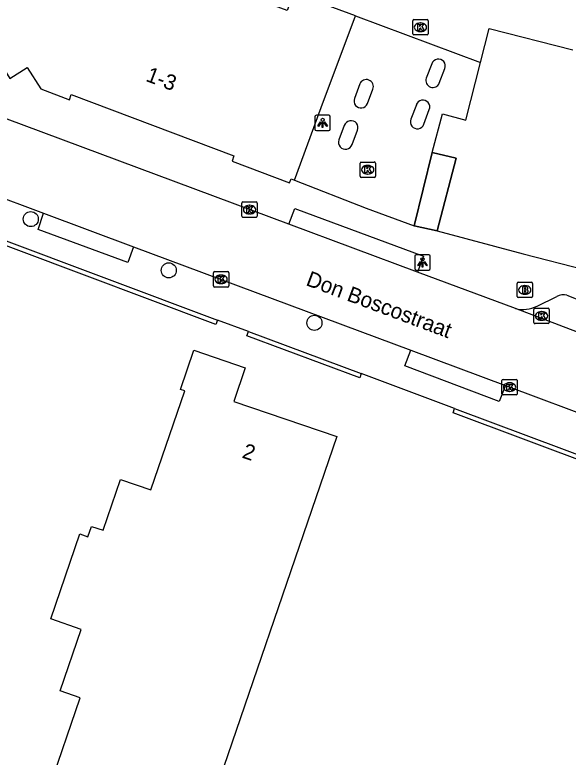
# Model space of a CAD drawing. Extents: x 160664 to 161506, y 382245 to 383288.
# Drawn here: x 161158.3 to 161194.13, y 382834.13 to 382882.22 of the extents above; entities that cross this region are included whole.
import ezdxf

# ---------------------------------------------------------------- set-up
doc = ezdxf.new("R2010")
doc.units = 0
for name, color, linetype in [('IMGEO_Boom', 7, 'Continuous'), ('IMGEO_Brandkraan', 7, 'Continuous'), ('IMGEO_Kolk', 7, 'Continuous'), ('IMGEO_Lichtpunt', 7, 'Continuous'), ('IMGEO_Muur', 7, 'Continuous'), ('IMGEO_Openbare_ruimte_label', 7, 'Continuous'), ('IMGEO_Pand', 7, 'Continuous'), ('IMGEO_Pand_nummerreeks', 7, 'Continuous'), ('IMGEO_Pand_overbouw', 7, 'Continuous'), ('IMGEO_Rijbaan_lokaal_open', 7, 'Continuous'), ('IMGEO_Voetpad_open', 7, 'Continuous')]:
    doc.layers.add(name, color=color, linetype=linetype)

msp = doc.modelspace()

# ---------------------------------------------------------------- linework, layer by layer
at = {"layer": 'IMGEO_Boom'}
for centre in [(161159.327, 382868.991), (161168.266, 382865.668), (161177.7, 382862.265)]:
    msp.add_circle(centre, 0.489, dxfattribs=at)
at = {"layer": 'IMGEO_Brandkraan'}
for p, q in [((161190.825, 382863.973), (161190.825, 382864.825)), ((161190.9, 382864.899), (161191.752, 382864.899)), ((161191.826, 382864.825), (161191.826, 382863.973)), ((161191.313, 382864.679), (161191.338, 382864.679)), ((161191.752, 382863.899), (161190.9, 382863.899)), ((161191.336, 382864.119), (161191.311, 382864.119))]:
    msp.add_line(p, q, dxfattribs=at)
for points in [[(161190.825, 382863.973), (161190.825, 382864.825)], [(161190.9, 382864.899), (161191.752, 382864.899)], [(161191.826, 382864.825), (161191.826, 382863.973)], [(161191.173, 382864.599), (161191.173, 382864.199), (161191.386, 382864.199)], [(161191.404, 382864.599), (161191.173, 382864.599)], [(161191.352, 382864.518), (161191.298, 382864.518), (161191.298, 382864.442)], [(161191.298, 382864.442), (161191.351, 382864.442)], [(161191.36, 382864.366), (161191.298, 382864.366), (161191.298, 382864.285)], [(161191.298, 382864.285), (161191.36, 382864.285)], [(161191.752, 382863.899), (161190.9, 382863.899)]]:
    msp.add_lwpolyline(points, dxfattribs=at)
for centre, radius, start, end in [((161190.902, 382864.823), 0.0765, 91.552, 178.448), ((161190.902, 382864.823), 0.0765, 91.552, 178.448), ((161191.75, 382864.823), 0.0765, 1.552, 88.448), ((161191.75, 382864.823), 0.0765, 1.552, 88.448), ((161191.353, 382864.48), 0.0379, 267.8285, 90.9355), ((161191.361, 382864.325), 0.0404, 269.8759, 90.5077), ((161191.392, 382864.45), 0.251, 268.6676, 293.5347), ((161191.408, 382864.454), 0.145, 59.4692, 91.5367), ((161191.433, 382864.501), 0.0922, 285.5137, 58.1501), ((161191.438, 382864.309), 0.105, 301.3115, 78.989), ((161190.902, 382863.975), 0.0765, 181.552, 268.448), ((161190.902, 382863.975), 0.0765, 181.552, 268.448), ((161191.75, 382863.975), 0.0765, 271.552, 358.448), ((161191.75, 382863.975), 0.0765, 271.552, 358.448)]:
    msp.add_arc(centre, radius, start, end, dxfattribs=at)
for centre, major_axis, ratio, start_param, end_param in [((161191.312, 382864.399), (-0.387, 0.002), 0.722429, 4.712389, 7.853982), ((161191.337, 382864.399), (-0.39, 0.002), 0.717154, 1.570796, 4.712389)]:
    msp.add_ellipse(centre, major_axis=major_axis, ratio=ratio, start_param=start_param, end_param=end_param, dxfattribs=at)
at = {"layer": 'IMGEO_Kolk'}
for p, q in [((161184.066, 382880.993), (161184.066, 382881.845)), ((161184.141, 382881.919), (161184.993, 382881.919)), ((161184.554, 382881.699), (161184.579, 382881.699)), ((161185.067, 382881.845), (161185.067, 382880.993)), ((161184.577, 382881.139), (161184.552, 382881.139)), ((161184.993, 382880.919), (161184.141, 382880.919)), ((161180.652, 382871.762), (161180.652, 382872.614)), ((161180.727, 382872.688), (161181.579, 382872.688)), ((161181.14, 382872.468), (161181.165, 382872.468)), ((161181.653, 382872.614), (161181.653, 382871.762)), ((161181.163, 382871.908), (161181.138, 382871.908)), ((161181.579, 382871.688), (161180.727, 382871.688)), ((161172.996, 382869.177), (161172.996, 382870.029)), ((161173.071, 382870.103), (161173.923, 382870.103)), ((161173.997, 382870.029), (161173.997, 382869.177)), ((161173.484, 382869.883), (161173.509, 382869.883)), ((161173.923, 382869.103), (161173.071, 382869.103)), ((161173.507, 382869.323), (161173.482, 382869.323)), ((161171.153, 382864.661), (161171.153, 382865.513)), ((161171.228, 382865.587), (161172.08, 382865.587)), ((161171.641, 382865.367), (161171.666, 382865.367)), ((161172.154, 382865.513), (161172.154, 382864.661)), ((161171.664, 382864.807), (161171.639, 382864.807)), ((161172.08, 382864.587), (161171.228, 382864.587)), ((161191.913, 382862.288), (161191.913, 382863.14)), ((161191.988, 382863.214), (161192.84, 382863.214)), ((161192.401, 382862.994), (161192.426, 382862.994)), ((161192.914, 382863.14), (161192.914, 382862.288)), ((161192.424, 382862.434), (161192.399, 382862.434)), ((161192.84, 382862.214), (161191.988, 382862.214)), ((161189.841, 382857.675), (161189.841, 382858.527)), ((161189.916, 382858.601), (161190.768, 382858.601)), ((161190.842, 382858.527), (161190.842, 382857.675)), ((161190.329, 382858.381), (161190.354, 382858.381)), ((161190.768, 382857.601), (161189.916, 382857.601)), ((161190.352, 382857.821), (161190.327, 382857.821))]:
    msp.add_line(p, q, dxfattribs=at)
for points in [[(161184.066, 382880.993), (161184.066, 382881.845)], [(161184.141, 382881.919), (161184.993, 382881.919)], [(161184.387, 382881.619), (161184.51, 382881.619), (161184.51, 382881.468), (161184.64, 382881.619), (161184.804, 382881.619), (161184.658, 382881.468), (161184.811, 382881.219), (161184.659, 382881.219), (161184.574, 382881.383), (161184.51, 382881.316), (161184.51, 382881.219), (161184.387, 382881.219), (161184.387, 382881.619)], [(161185.067, 382881.845), (161185.067, 382880.993)], [(161184.993, 382880.919), (161184.141, 382880.919)], [(161180.652, 382871.762), (161180.652, 382872.614)], [(161180.727, 382872.688), (161181.579, 382872.688)], [(161180.973, 382872.388), (161181.096, 382872.388), (161181.096, 382872.237), (161181.226, 382872.388), (161181.39, 382872.388), (161181.244, 382872.237), (161181.397, 382871.988), (161181.245, 382871.988), (161181.16, 382872.152), (161181.096, 382872.085), (161181.096, 382871.988), (161180.973, 382871.988), (161180.973, 382872.388)], [(161181.653, 382872.614), (161181.653, 382871.762)], [(161181.579, 382871.688), (161180.727, 382871.688)], [(161172.996, 382869.177), (161172.996, 382870.029)], [(161173.071, 382870.103), (161173.923, 382870.103)], [(161173.997, 382870.029), (161173.997, 382869.177)], [(161173.317, 382869.803), (161173.44, 382869.803), (161173.44, 382869.652), (161173.57, 382869.803), (161173.734, 382869.803), (161173.588, 382869.652), (161173.741, 382869.403), (161173.589, 382869.403), (161173.504, 382869.567), (161173.44, 382869.5), (161173.44, 382869.403), (161173.317, 382869.403), (161173.317, 382869.803)], [(161173.923, 382869.103), (161173.071, 382869.103)], [(161171.153, 382864.661), (161171.153, 382865.513)], [(161171.228, 382865.587), (161172.08, 382865.587)], [(161171.474, 382865.287), (161171.597, 382865.287), (161171.597, 382865.136), (161171.727, 382865.287), (161171.891, 382865.287), (161171.745, 382865.136), (161171.898, 382864.887), (161171.746, 382864.887), (161171.661, 382865.051), (161171.597, 382864.984), (161171.597, 382864.887), (161171.474, 382864.887), (161171.474, 382865.287)], [(161172.154, 382865.513), (161172.154, 382864.661)], [(161172.08, 382864.587), (161171.228, 382864.587)], [(161191.913, 382862.288), (161191.913, 382863.14)], [(161191.988, 382863.214), (161192.84, 382863.214)], [(161192.234, 382862.914), (161192.357, 382862.914), (161192.357, 382862.763), (161192.487, 382862.914), (161192.651, 382862.914), (161192.505, 382862.763), (161192.658, 382862.514), (161192.506, 382862.514), (161192.421, 382862.678), (161192.357, 382862.611), (161192.357, 382862.514), (161192.234, 382862.514), (161192.234, 382862.914)], [(161192.914, 382863.14), (161192.914, 382862.288)], [(161192.84, 382862.214), (161191.988, 382862.214)], [(161189.841, 382857.675), (161189.841, 382858.527)], [(161189.916, 382858.601), (161190.768, 382858.601)], [(161190.842, 382858.527), (161190.842, 382857.675)], [(161190.162, 382858.301), (161190.285, 382858.301), (161190.285, 382858.15), (161190.415, 382858.301), (161190.579, 382858.301), (161190.433, 382858.15), (161190.586, 382857.901), (161190.434, 382857.901), (161190.349, 382858.065), (161190.285, 382857.998), (161190.285, 382857.901), (161190.162, 382857.901), (161190.162, 382858.301)], [(161190.768, 382857.601), (161189.916, 382857.601)]]:
    msp.add_lwpolyline(points, dxfattribs=at)
for centre, start, end in [((161184.143, 382881.843), 91.552, 178.448), ((161184.143, 382881.843), 91.552, 178.448), ((161184.991, 382881.843), 1.552, 88.448), ((161184.991, 382881.843), 1.552, 88.448), ((161184.143, 382880.995), 181.552, 268.448), ((161184.143, 382880.995), 181.552, 268.448), ((161184.991, 382880.995), 271.552, 358.448), ((161184.991, 382880.995), 271.552, 358.448), ((161180.729, 382872.612), 91.552, 178.448), ((161180.729, 382872.612), 91.552, 178.448), ((161181.577, 382872.612), 1.552, 88.448), ((161181.577, 382872.612), 1.552, 88.448), ((161180.729, 382871.764), 181.552, 268.448), ((161180.729, 382871.764), 181.552, 268.448), ((161181.577, 382871.764), 271.552, 358.448), ((161181.577, 382871.764), 271.552, 358.448), ((161173.073, 382870.027), 91.552, 178.448), ((161173.073, 382870.027), 91.552, 178.448), ((161173.921, 382870.027), 1.552, 88.448), ((161173.921, 382870.027), 1.552, 88.448), ((161173.073, 382869.179), 181.552, 268.448), ((161173.073, 382869.179), 181.552, 268.448), ((161173.921, 382869.179), 271.552, 358.448), ((161173.921, 382869.179), 271.552, 358.448), ((161171.23, 382865.511), 91.552, 178.448), ((161171.23, 382865.511), 91.552, 178.448), ((161172.078, 382865.511), 1.552, 88.448), ((161172.078, 382865.511), 1.552, 88.448), ((161171.23, 382864.663), 181.552, 268.448), ((161171.23, 382864.663), 181.552, 268.448), ((161172.078, 382864.663), 271.552, 358.448), ((161172.078, 382864.663), 271.552, 358.448), ((161191.99, 382863.138), 91.552, 178.448), ((161191.99, 382863.138), 91.552, 178.448), ((161192.838, 382863.138), 1.552, 88.448), ((161192.838, 382863.138), 1.552, 88.448), ((161191.99, 382862.29), 181.552, 268.448), ((161191.99, 382862.29), 181.552, 268.448), ((161192.838, 382862.29), 271.552, 358.448), ((161192.838, 382862.29), 271.552, 358.448), ((161189.918, 382858.525), 91.552, 178.448), ((161189.918, 382858.525), 91.552, 178.448), ((161190.766, 382858.525), 1.552, 88.448), ((161190.766, 382858.525), 1.552, 88.448), ((161189.918, 382857.677), 181.552, 268.448), ((161189.918, 382857.677), 181.552, 268.448), ((161190.766, 382857.677), 271.552, 358.448), ((161190.766, 382857.677), 271.552, 358.448)]:
    msp.add_arc(centre, 0.0765, start, end, dxfattribs=at)
for centre, major_axis, ratio, start_param, end_param in [((161184.553, 382881.419), (-0.387, 0.002), 0.722429, 4.712389, 7.853982), ((161184.578, 382881.419), (-0.39, 0.002), 0.717154, 1.570796, 4.712389), ((161181.139, 382872.188), (-0.387, 0.002), 0.722429, 4.712389, 7.853982), ((161181.164, 382872.188), (-0.39, 0.002), 0.717154, 1.570796, 4.712389), ((161173.483, 382869.603), (-0.387, 0.002), 0.722429, 4.712389, 7.853982), ((161173.508, 382869.603), (-0.39, 0.002), 0.717154, 1.570796, 4.712389), ((161171.64, 382865.087), (-0.387, 0.002), 0.722429, 4.712389, 7.853982), ((161171.665, 382865.087), (-0.39, 0.002), 0.717154, 1.570796, 4.712389), ((161192.4, 382862.714), (-0.387, 0.002), 0.722429, 4.712389, 7.853982), ((161192.425, 382862.714), (-0.39, 0.002), 0.717154, 1.570796, 4.712389), ((161190.328, 382858.101), (-0.387, 0.002), 0.722429, 4.712389, 7.853982), ((161190.353, 382858.101), (-0.39, 0.002), 0.717154, 1.570796, 4.712389)]:
    msp.add_ellipse(centre, major_axis=major_axis, ratio=ratio, start_param=start_param, end_param=end_param, dxfattribs=at)
at = {"layer": 'IMGEO_Lichtpunt'}
for p, q in [((161177.73, 382875.621), (161177.73, 382874.814)), ((161177.73, 382875.621), (161177.73, 382874.814)), ((161178.632, 382875.716), (161177.824, 382875.716)), ((161178.632, 382875.716), (161177.824, 382875.716)), ((161178.726, 382874.814), (161178.726, 382875.621)), ((161178.726, 382874.814), (161178.726, 382875.621)), ((161177.824, 382874.72), (161178.632, 382874.72)), ((161177.824, 382874.72), (161178.632, 382874.72)), ((161185.103, 382866.683), (161184.295, 382866.683)), ((161185.103, 382866.683), (161184.295, 382866.683)), ((161184.201, 382866.588), (161184.201, 382865.781)), ((161184.201, 382866.588), (161184.201, 382865.781)), ((161185.197, 382865.781), (161185.197, 382866.588)), ((161185.197, 382865.781), (161185.197, 382866.588)), ((161184.295, 382865.687), (161185.103, 382865.687)), ((161184.295, 382865.687), (161185.103, 382865.687))]:
    msp.add_line(p, q, dxfattribs=at)
for points in [[(161178.104, 382875.285), (161178.143, 382875.257), (161177.955, 382874.995), (161177.917, 382875.022), (161178.104, 382875.285)], [(161178.316, 382875.257), (161178.354, 382875.284), (161178.541, 382875.022), (161178.502, 382874.994), (161178.316, 382875.257)], [(161178.206, 382875.237), (161178.253, 382875.237), (161178.253, 382874.915), (161178.206, 382874.915), (161178.206, 382875.237)], [(161184.575, 382866.252), (161184.614, 382866.224), (161184.426, 382865.962), (161184.388, 382865.989), (161184.575, 382866.252)], [(161184.677, 382866.204), (161184.724, 382866.204), (161184.724, 382865.882), (161184.677, 382865.882), (161184.677, 382866.204)], [(161184.787, 382866.224), (161184.825, 382866.251), (161185.012, 382865.989), (161184.973, 382865.961), (161184.787, 382866.224)]]:
    msp.add_lwpolyline(points, dxfattribs=at)
for centre in [(161178.229, 382875.419), (161184.7, 382866.386)]:
    msp.add_circle(centre, 0.0994, dxfattribs=at)
for centre, start, end in [((161177.824, 382875.621), 90, 180), ((161177.824, 382875.621), 90, 180), ((161178.632, 382875.621), 0, 90), ((161178.632, 382875.621), 0, 90), ((161177.824, 382874.814), 180, 270), ((161177.824, 382874.814), 180, 270), ((161178.632, 382874.814), 270, 0), ((161178.632, 382874.814), 270, 360), ((161184.295, 382866.588), 90, 180), ((161184.295, 382866.588), 90, 180), ((161185.103, 382866.588), 0, 90), ((161185.103, 382866.588), 0, 90), ((161184.295, 382865.781), 180, 270), ((161184.295, 382865.781), 180, 270), ((161185.103, 382865.781), 270, 0), ((161185.103, 382865.781), 270, 360)]:
    msp.add_arc(centre, 0.0946, start, end, dxfattribs=at)
at = {"layer": 'IMGEO_Muur'}
for points in [[(161149.842, 382870.535), (161171.422, 382862.45)], [(161171.422, 382862.45), (161171.316, 382862.17), (161150.027, 382870.146), (161140.318, 382841.383), (161140.033, 382841.479)], [(161180.736, 382858.989), (161180.631, 382858.708), (161173.315, 382861.434), (161173.42, 382861.715)], [(161173.42, 382861.715), (161180.736, 382858.989)], [(161200.797, 382851.469), (161200.693, 382851.188), (161186.678, 382856.433), (161186.783, 382856.714)], [(161186.783, 382856.714), (161200.797, 382851.469)]]:
    msp.add_lwpolyline(points, dxfattribs=at)
at = {"layer": 'IMGEO_Pand'}
for points in [[(161180.359, 382882.162), (161176.37, 382883.657), (161175.942, 382882.515), (161168.841, 382885.136)], [(161176.4, 382871.522), (161178.144, 382876.209), (161180.359, 382882.162)], [(161188.463, 382879.139), (161189.027, 382881.34), (161194.426, 382879.948)], [(161156.544, 382878.905), (161157.194, 382879.319), (161157.976, 382878.107), (161159.091, 382878.805), (161159.974, 382877.429), (161161.828, 382876.726), (161161.946, 382877.055), (161172.491, 382873.088), (161172.363, 382872.748), (161176.093, 382871.345), (161176.2, 382871.592), (161176.4, 382871.522)], [(161185.329, 382873.31), (161186.005, 382875.814), (161187.506, 382875.402), (161188.463, 382879.139)], [(161185.329, 382873.31), (161186.87, 382872.935), (161185.655, 382868.227)], [(161185.655, 382868.227), (161191.219, 382866.746), (161195.266, 382865.7), (161197.929, 382865.011), (161201.968, 382863.97), (161204.612, 382863.289), (161208.643, 382862.248), (161211.294, 382861.564), (161215.316, 382860.529), (161217.986, 382859.841), (161222.003, 382858.807), (161224.643, 382858.128), (161228.68, 382857.091), (161231.511, 382856.364)], [(161160.516, 382832.089), (161162.531, 382837.979), (161161.239, 382838.421), (161162.602, 382842.406), (161160.627, 382843.082), (161162.511, 382848.59), (161163.034, 382848.412), (161163.264, 382849.082), (161164.019, 382848.824), (161165.146, 382852.119), (161167.101, 382851.45), (161169.296, 382857.867), (161169.03, 382857.958), (161169.896, 382860.489), (161173.213, 382859.355), (161172.47, 382857.18), (161179.142, 382854.897), (161170.186, 382828.718)]]:
    msp.add_lwpolyline(points, dxfattribs=at)
at = {"layer": 'IMGEO_Pand_overbouw'}
msp.add_lwpolyline([(161185.329, 382873.31), (161184.155, 382868.555), (161185.655, 382868.227), (161186.87, 382872.935)], close=True, dxfattribs=at)
at = {"layer": 'IMGEO_Rijbaan_lokaal_open'}
for points in [[(161180.359, 382882.162), (161188.463, 382879.139)], [(161185.297, 382879.057), (161184.942, 382878.117)], [(161185.789, 382877.805), (161186.146, 382878.741)], [(161180.637, 382877.747), (161180.298, 382876.809)], [(161181.129, 382876.484), (161181.487, 382877.407)], [(161176.049, 382868.656), (161155.239, 382876.417)], [(161184.301, 382876.386), (161183.952, 382875.463)], [(161184.789, 382875.136), (161185.14, 382876.082)], [(161179.636, 382875.06), (161179.284, 382874.12)], [(161180.137, 382873.816), (161180.492, 382874.745)], [(161184.155, 382868.555), (161185.329, 382873.31)], [(161151.287, 382872.675), (161152.756, 382872.139), (161160.162, 382869.37)], [(161176.4, 382871.522), (161181.053, 382869.703), (161184.155, 382868.555)], [(161160.162, 382869.37), (161165.985, 382867.194)], [(161184.378, 382865.555), (161176.049, 382868.656)], [(161165.985, 382867.194), (161183.95, 382860.495)], [(161190.717, 382863.193), (161184.378, 382865.555)], [(161198.012, 382860.405), (161190.717, 382863.193)], [(161183.95, 382860.495), (161190.071, 382858.208)], [(161190.071, 382858.208), (161196.311, 382855.883)]]:
    msp.add_lwpolyline(points, dxfattribs=at)
for centre, radius, start, end in [((161185.724, 382878.905), 0.453, 338.7105, 160.4587), ((161181.061, 382877.575), 0.458, 338.4782, 157.919), ((161185.367, 382877.965), 0.451, 160.3833, 339.1732), ((161180.709, 382876.635), 0.446, 156.9947, 340.2848), ((161184.726, 382876.25), 0.447, 337.893, 162.2725), ((161180.067, 382874.911), 0.456, 338.6544, 160.9394), ((161184.367, 382875.29), 0.449, 157.3033, 340.0174), ((161179.709, 382873.964), 0.453, 159.7875, 340.9815)]:
    msp.add_arc(centre, radius, start, end, dxfattribs=at)
at = {"layer": 'IMGEO_Voetpad_open'}
for points in [[(161176.049, 382868.656), (161176.437, 382869.676), (161184.763, 382866.577), (161184.378, 382865.555)], [(161165.985, 382867.194), (161165.615, 382866.17), (161159.815, 382868.324), (161160.162, 382869.37)], [(161185.655, 382868.227), (161184.155, 382868.555)], [(161192.117, 382863.358), (161193.405, 382863.982)], [(161194.053, 382864.055), (161194.771, 382863.788), (161231.233, 382850.215), (161234.998, 382848.832)], [(161173.42, 382861.715), (161171.422, 382862.45)], [(161190.071, 382858.208), (161189.665, 382857.172), (161183.548, 382859.474), (161183.95, 382860.495)], [(161186.783, 382856.714), (161180.736, 382858.989)]]:
    msp.add_lwpolyline(points, dxfattribs=at)
for centre, radius, start, end in [((161193.832, 382863.1), 0.98, 76.9967, 115.8583), ((161191.205, 382865.074), 1.943, 255.452, 297.9914)]:
    msp.add_arc(centre, radius, start, end, dxfattribs=at)

# ---------------------------------------------------------------- texts
at = {"layer": 'IMGEO_Openbare_ruimte_label'}
msp.add_text('Don Boscostraat', height=1, rotation=339.5177, dxfattribs=at).set_placement((161177.092, 382864.72))
at = {"layer": 'IMGEO_Pand_nummerreeks'}
for s, rotation, p in [('1-3', 339.385, (161166.72, 382877.952)), ('2', 341.1103, (161172.955, 382853.548))]:
    msp.add_text(s, height=1, rotation=rotation, dxfattribs=at).set_placement(p)

doc.saveas('drawing.dxf')
